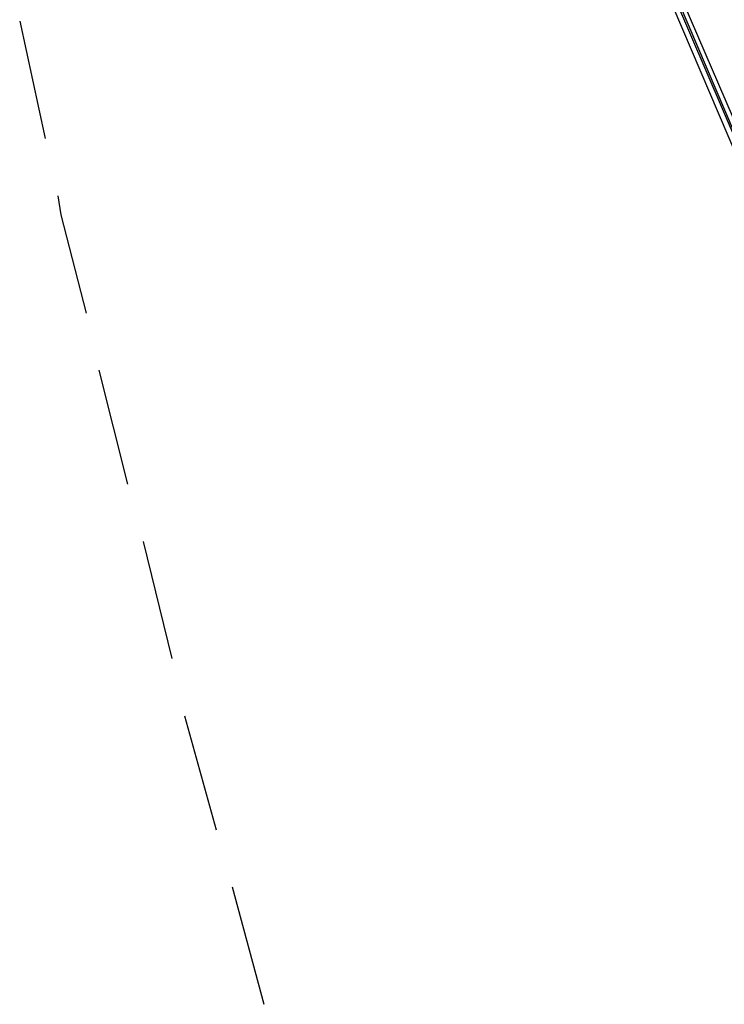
# Model space of a CAD drawing. Header units: feet. Extents: x -79 to 198, y -22 to 181.
# Tile 293 of 656: x 15.4 to 18.36, y 34.34 to 38.48. Entities that reach past the tile are written whole.
import ezdxf

# ---------------------------------------------------------------- set-up
doc = ezdxf.new("R2010")
doc.units = ezdxf.units.FT
doc.layers.add('A-LINEA', color=7, linetype='CONTINUOUS')

msp = doc.modelspace()

# ---------------------------------------------------------------- linework, layer by layer
at = {"layer": 'A-LINEA'}
for p, q in [((15.4, 38.4711), (15.5067, 37.9778)), ((15.7333, 37.0044), (15.8533, 36.5244)), ((15.92, 36.2844), (16.04, 35.7911)), ((16.0933, 35.5511), (16.2267, 35.0711)), ((16.2933, 34.8311), (16.4267, 34.3378))]:
    msp.add_line(p, q, dxfattribs=at)
for points in [[(19.3467, 35.7244), (17.8, 39.3511), (17.8133, 39.3644), (19.3733, 35.7378), (19.36, 35.7244), (19.3467, 35.7244)], [(19.3467, 35.7244), (17.8, 39.3511), (17.8133, 39.3644), (19.3733, 35.7378), (19.36, 35.7244), (19.3467, 35.7244)], [(19.3733, 35.7378), (17.8267, 39.3644), (17.84, 39.3644), (19.4, 35.7511), (19.3867, 35.7378), (19.3733, 35.7378)], [(19.3733, 35.7378), (17.8267, 39.3644), (17.84, 39.3644), (19.4, 35.7511), (19.3867, 35.7378), (19.3733, 35.7378)], [(15.56, 37.7378), (15.5733, 37.6578), (15.68, 37.2444)]]:
    msp.add_lwpolyline(points, dxfattribs=at)

doc.saveas('drawing.dxf')
